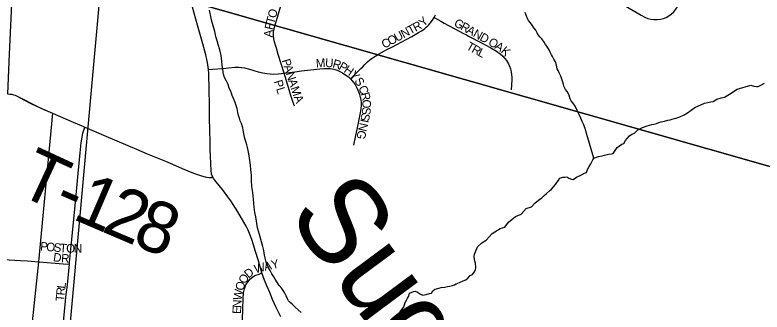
# Model space of a CAD drawing. Extents: x 1410790 to 1770854, y 448063 to 770588.
# Drawn here: x 1520737 to 1525089, y 603957 to 605688 of the extents above; entities that cross this region are included whole.
import ezdxf

# ---------------------------------------------------------------- set-up
doc = ezdxf.new("R2010")
doc.units = 0
for name, color, linetype in [('GM_X_City_Street', 7, 'Continuous'), ('GM_X_Corporation', 7, 'Continuous'), ('GM_X_Minor_River', 7, 'Continuous'), ('GM_X_Minor_River_Text', 7, 'Continuous'), ('GM_X_Section', 7, 'Continuous'), ('GM_X_Township_Road', 7, 'Continuous'), ('GM_X_Township_Road_Text', 7, 'Continuous'), ('GM_X_Township_Subdivision', 7, 'Continuous'), ('GM_X_Township_Subdivision_Text', 7, 'Continuous')]:
    doc.layers.add(name, color=color, linetype=linetype)

msp = doc.modelspace()

# ---------------------------------------------------------------- linework, layer by layer
at = {"layer": 'GM_X_City_Street'}
for points in [[(1520694.1, 605228.2), (1520706.7, 605226.8), (1520717.5, 605225.2), (1520727.2, 605223.2), (1520737.2, 605220.2), (1520748.9, 605214.2), (1520787.9, 605192.4), (1520833.2, 605170.1), (1520904.5, 605136.4), (1520942.4, 605120.5), (1520954.4, 605115.2)], [(1520598.4, 604252.2), (1520612.3, 604255), (1520639.5, 604259.5), (1520659.4, 604261.7), (1520679.2, 604262.6), (1520703.1, 604262.1), (1520735.1, 604260.2), (1520769, 604258.2), (1520809.4, 604254.7), (1520873.1, 604249.8)]]:
    msp.add_lwpolyline(points, dxfattribs=at)
at = {"layer": 'GM_X_Corporation'}
msp.add_lwpolyline([(1518023.6, 603486.5), (1518241.8, 605978.4), (1518315.5, 606780.6), (1521298.7, 606707.3), (1521248.2, 605901.1), (1521112.8, 605913.3), (1520758.8, 605930.1), (1520750.6, 605929.5), (1520750.3, 605926.9), (1520743.4, 605927.9), (1520723.6, 605920.9), (1520702.5, 605459.5), (1520694.1, 605228.2), (1520706.7, 605226.8), (1520717.5, 605225.2), (1520727.2, 605223.2), (1520737.2, 605220.2), (1520880.1, 605147.9), (1520954.5, 605115.2), (1520873.1, 604249.8), (1520769.2, 603257.1)], dxfattribs=at)
at = {"layer": 'GM_X_Minor_River'}
for points in [[(1522403, 603954), (1522387.1, 603970.2), (1522369.2, 603986.5), (1522351.3, 604002.7), (1522339.4, 604012.8), (1522329.5, 604023), (1522323.6, 604035.1), (1522315.7, 604051.2), (1522305.9, 604071.3), (1522292.1, 604093.5), (1522276.2, 604111.8), (1522262.4, 604134), (1522252.5, 604148.1), (1522244.6, 604162.2), (1522232.8, 604180.4), (1522222.9, 604198.5), (1522213, 604214.7), (1522207.2, 604230.8), (1522199.3, 604246.9), (1522195.4, 604263), (1522193.5, 604273), (1522189.7, 604289.1), (1522185.9, 604315.2), (1522180.1, 604339.3), (1522172.3, 604365.5), (1522166.5, 604387.6), (1522160.7, 604409.7), (1522154.9, 604427.8), (1522149, 604448), (1522139.6, 604512.2), (1522133.8, 604536.3), (1522130.1, 604568.5), (1522126.5, 604614.6), (1522122.8, 604652.8), (1522117.1, 604688.9), (1522115.4, 604723), (1522113.7, 604757.1), (1522110, 604785.2), (1522108.2, 604813.3), (1522104.4, 604839.5), (1522100.7, 604867.6), (1522096.9, 604887.7), (1522093, 604907.8), (1522087.2, 604931.9), (1522081.4, 604950), (1522075.5, 604968.1), (1522071.7, 604986.2), (1522067.9, 605006.3), (1522064.1, 605030.4), (1522056.3, 605054.5), (1522048.4, 605070.6), (1522044.6, 605086.7), (1522038.7, 605102.8), (1522034.8, 605118.9), (1522031, 605143), (1522019.3, 605177.2), (1522009.5, 605201.4), (1522001.7, 605217.5), (1521997.8, 605231.6), (1521991.9, 605247.7), (1521984, 605261.8), (1521978.2, 605281.9), (1521966.4, 605306.1), (1521956.6, 605324.2), (1521950.7, 605342.4), (1521948.8, 605354.4), (1521947, 605372.5), (1521943.1, 605392.6), (1521941.4, 605418.7), (1521937.6, 605450.8), (1521929.9, 605485), (1521920.2, 605515.1), (1521914.4, 605537.2), (1521908.5, 605553.4), (1521904.7, 605571.4), (1521900.9, 605591.5), (1521893.1, 605617.7), (1521885.3, 605643.8), (1521879.5, 605668), (1521869.9, 605716.2)], [(1524109.3, 604853), (1524068.5, 604991.8), (1524058.8, 605026), (1524049, 605052.1), (1524041.1, 605066.3), (1524033.3, 605086.4), (1524023.5, 605108.5), (1524011.7, 605130.7), (1523999.9, 605156.9), (1523986, 605175.1), (1523976.1, 605187.2), (1523970.2, 605199.3), (1523964.4, 605219.4), (1523952.6, 605241.6), (1523944.7, 605253.8), (1523934.8, 605271.9), (1523932.9, 605283.9), (1523925.1, 605308.1), (1523917.3, 605330.2), (1523907.5, 605350.4), (1523901.6, 605364.5), (1523895.7, 605374.6), (1523891.8, 605394.7), (1523886, 605414.8), (1523876.1, 605430.9), (1523868.3, 605445), (1523862.3, 605455.1), (1523854.5, 605471.2), (1523848.6, 605485.3), (1523840.7, 605495.5), (1523834.7, 605505.5), (1523826.8, 605515.7), (1523818.9, 605529.8), (1523805.1, 605548), (1523797.2, 605558.1), (1523783.3, 605574.3), (1523779.4, 605584.3), (1523771.5, 605598.4), (1523759.6, 605612.6), (1523749.7, 605628.8), (1523739.8, 605640.9), (1523727.9, 605655), (1523720.1, 605671.2), (1523714.2, 605685.3), (1523708.3, 605701.4)], [(1523988.1, 604729.9), (1524008.2, 604743.7), (1524036.3, 604755.5), (1524054.5, 604765.3), (1524066.5, 604769.2), (1524072.7, 604787.2), (1524080.9, 604805.2), (1524091, 604821.1), (1524097.1, 604833), (1524103.2, 604843), (1524109.3, 604853), (1524135.4, 604862.7), (1524157.5, 604866.5), (1524171.6, 604870.4), (1524193.6, 604876.2), (1524211.7, 604878), (1524221.7, 604879.9), (1524244.1, 604915.8), (1524272.3, 604935.5), (1524284.3, 604939.4), (1524292.5, 604955.4), (1524302.6, 604967.3), (1524316.8, 604983.2), (1524330.9, 604993.1), (1524344.9, 604999), (1524365.1, 605018.8), (1524393.3, 605032.5), (1524419.4, 605042.3), (1524433.5, 605046.2), (1524447.5, 605050), (1524459.6, 605051.9), (1524473.6, 605055.8), (1524487.7, 605061.7), (1524501.8, 605065.5), (1524519.8, 605069.4), (1524539.9, 605075.2), (1524553.9, 605077), (1524566, 605080.9), (1524578, 605084.8), (1524588.1, 605086.7), (1524598.1, 605090.6), (1524610.2, 605094.5), (1524634.3, 605106.3), (1524654.4, 605118.1), (1524696.8, 605147.8), (1524753.1, 605173.2), (1524791.2, 605180.9), (1524803.2, 605182.8), (1524825.4, 605196.6), (1524851.5, 605204.3), (1524869.5, 605208.1), (1524899.7, 605225.9), (1524944.1, 605255.5), (1525024.4, 605278.7), (1525040.3, 605272.6), (1525056.3, 605270.4), (1525066.4, 605270.3), (1525086.5, 605280.1), (1525102.6, 605290)], [(1522977.8, 603954.2), (1522983.9, 603964.1), (1522992, 603974.1), (1523002.1, 603988), (1523006.2, 604000), (1523010.3, 604012), (1523018.5, 604025.9), (1523022.6, 604037.9), (1523030.7, 604049.9), (1523034.9, 604067.9), (1523059, 604077.7), (1523069, 604079.6), (1523081, 604073.4), (1523098.9, 604061.2), (1523112.8, 604055.1), (1523132.9, 604058.9), (1523151, 604064.7), (1523163, 604066.6), (1523171.1, 604080.5), (1523183.3, 604090.4), (1523193.3, 604092.3), (1523219.4, 604100.1), (1523241.4, 604101.9), (1523255.5, 604105.7), (1523269.5, 604107.6), (1523285.6, 604111.4), (1523297.6, 604115.3), (1523307.7, 604121.2), (1523325.8, 604129.1), (1523347.9, 604138.9), (1523364, 604144.7), (1523374.1, 604154.6), (1523388.3, 604170.5), (1523402.3, 604176.4), (1523412.5, 604190.3), (1523418.6, 604202.3), (1523420.7, 604218.3), (1523418.9, 604242.4), (1523415, 604254.5), (1523413.1, 604264.5), (1523411.3, 604280.6), (1523413.4, 604294.6), (1523419.5, 604308.6), (1523431.8, 604336.5), (1523456, 604360.4), (1523482.2, 604376.1), (1523516.6, 604413.9), (1523562.9, 604443.5), (1523591, 604451.2), (1523611.3, 604481.1), (1523651.7, 604512.8), (1523685.8, 604526.4), (1523714.2, 604560.2), (1523746.3, 604569.9), (1523764.5, 604591.8), (1523786.7, 604609.6), (1523806.8, 604621.5), (1523819, 604635.4), (1523833.1, 604647.3), (1523851.3, 604663.1), (1523861.4, 604673), (1523873.5, 604686.9), (1523885.7, 604700.9), (1523893.8, 604710.8), (1523901.9, 604720.8), (1523910, 604736.7), (1523928.1, 604742.5), (1523942.1, 604742.4), (1523952.1, 604744.3), (1523964.1, 604736.2), (1523978.1, 604732), (1523988.1, 604729.9)]]:
    msp.add_lwpolyline(points, dxfattribs=at)
at = {"layer": 'GM_X_Section'}
for points in [[(1526943.5, 609749.7), (1526539, 604404.1), (1521242.6, 605915.5), (1521677.3, 611270.6)], [(1521242.6, 605915.5), (1526539, 604404.1), (1526072.4, 598935.7), (1520763, 600617.2)]]:
    msp.add_lwpolyline(points, close=True, dxfattribs=at)
at = {"layer": 'GM_X_Township_Road'}
for points in [[(1521863.7, 605369.8), (1521858.3, 605410), (1521855.1, 605428.3), (1521848.8, 605454.7), (1521831.1, 605519.5), (1521800.6, 605628.9), (1521761.7, 605767.8)], [(1521891, 604741.3), (1521885.8, 604750.4), (1521883.4, 604755.6), (1521882.2, 604759), (1521880.8, 604765.8), (1521879.5, 604778.4), (1521877.5, 604823.8), (1521876.2, 604864), (1521874.5, 604908.5), (1521873.2, 604947.1), (1521869.7, 605086.6), (1521869.3, 605158.6), (1521867.9, 605260), (1521867.3, 605283.7), (1521867, 605309.9), (1521866.1, 605331.6), (1521865.3, 605346.9), (1521863.7, 605369.8)], [(1520954.4, 605115.2), (1521076.5, 605062.7), (1521136.8, 605036.9), (1521143.3, 605034.1)], [(1521143.3, 605034.1), (1521266.7, 604980.8), (1521443.9, 604905.6), (1521506.7, 604878.8), (1521574, 604851.7), (1521613.8, 604835.6), (1521653.6, 604818.9), (1521711.6, 604794.1), (1521776.8, 604766.1), (1521805.3, 604755.5), (1521823.5, 604749.9), (1521844, 604744.7), (1521854.4, 604742.7), (1521865.7, 604741.1), (1521876.6, 604740.6), (1521891, 604741.3)], [(1522175.4, 604185.4), (1522154.6, 604255.2), (1522135.7, 604316.2), (1522126.2, 604348.7), (1522115.9, 604378.9), (1522106.3, 604405.9), (1522094.4, 604433.7), (1522083.5, 604456.5), (1522070.1, 604481.7), (1522034.4, 604540.6), (1521993.3, 604605), (1521977, 604629.2), (1521951.5, 604663.3), (1521926, 604695), (1521909.2, 604715.2), (1521901.1, 604725.4), (1521895.3, 604733.9), (1521891, 604741.3)], [(1522284.9, 603929.2), (1522255.6, 603988.6), (1522236.8, 604030.3), (1522220.5, 604071), (1522204.5, 604109.3), (1522191, 604142), (1522175.4, 604185.4)]]:
    msp.add_lwpolyline(points, dxfattribs=at)
at = {"layer": 'GM_X_Township_Subdivision'}
for points in [[(1524271.4, 605751.3), (1524314.2, 605727.9), (1524384.5, 605685.5), (1524405.3, 605674.6), (1524424.2, 605667.4), (1524440.7, 605663.2), (1524457.5, 605661.3), (1524477.8, 605661.4), (1524498, 605663.6), (1524514.5, 605667.6), (1524530.5, 605673.6), (1524545.5, 605681.6), (1524559.4, 605691.4), (1524574.3, 605705.2), (1524587.5, 605720.5), (1524600.8, 605739.8), (1524664.3, 605847.3), (1524738.5, 605974.9), (1524801.9, 606082.2), (1524820.8, 606114.2)], [(1522305, 605349.2), (1522270.6, 605457.1), (1522259.3, 605493.9), (1522254.6, 605510.8), (1522247.4, 605536.8), (1522244.6, 605551.2), (1522242.9, 605563.8), (1522242.2, 605571), (1522242, 605579.5), (1522242.9, 605589.1), (1522244.6, 605597.8), (1522249, 605616.8), (1522259.8, 605654.8), (1522279.1, 605721.9), (1522290.8, 605758.9), (1522314.7, 605840.3), (1522319.3, 605855.7)], [(1523178.2, 605671.9), (1523185.7, 605688.9)], [(1522690.5, 605315.6), (1522700.1, 605324.8), (1522718.7, 605342.6), (1522751, 605374.8), (1522762.5, 605386.2), (1522774.4, 605398.5), (1522791.2, 605414.9), (1522803.5, 605425.5), (1522809.9, 605430.4), (1522823.4, 605439.7), (1522855.2, 605459.3), (1522889.5, 605478.3), (1522903.5, 605485.8), (1522932.5, 605500.1), (1522991.3, 605531.9), (1523048.3, 605562.5), (1523068.1, 605574), (1523087.6, 605585.1), (1523105.3, 605595.9), (1523114.1, 605601.4), (1523124.9, 605609.1), (1523133, 605615.6), (1523141.7, 605623.5), (1523148.2, 605630.3), (1523155.8, 605639.3), (1523169.2, 605657.9), (1523178.2, 605671.9)], [(1523178.2, 605671.9), (1523199.3, 605660.5), (1523217.5, 605650.8), (1523237.8, 605639.3), (1523261.5, 605626.3), (1523298.6, 605606.3), (1523349.3, 605579.9), (1523366.6, 605570.9), (1523378, 605564.9), (1523450.3, 605527.2), (1523508.1, 605496.1), (1523541.9, 605475.9), (1523563.5, 605461), (1523578.3, 605448.3), (1523591.3, 605433.6), (1523599.8, 605421.5), (1523605.6, 605412.1), (1523611.3, 605402.2), (1523615.9, 605392.5), (1523619.6, 605384), (1523623, 605373.9), (1523625.4, 605365.7), (1523627.8, 605354.8), (1523630, 605341.1), (1523630.8, 605325.5), (1523630.6, 605309.3), (1523628.9, 605280.4), (1523626.9, 605251.5)], [(1521863.7, 605369.8), (1521888.2, 605371.4), (1521947.1, 605376.1), (1521979.9, 605379.6), (1522016.6, 605382.8), (1522040.6, 605383.5), (1522056.5, 605381.8), (1522073.4, 605378.6), (1522102.7, 605371.2), (1522153.1, 605357.1), (1522179.9, 605350.7), (1522203, 605345.9), (1522223.7, 605343.9), (1522241.7, 605343.6), (1522270.9, 605345.4), (1522305, 605349.2)], [(1522305, 605349.2), (1522366.7, 605356), (1522406.4, 605361.3), (1522513, 605373.4), (1522536.9, 605375.8), (1522557.1, 605376.1), (1522575.8, 605374.7), (1522595.2, 605371.2), (1522613.2, 605365.2), (1522628.7, 605358.8), (1522644.2, 605350.4), (1522663.6, 605337.3), (1522678.8, 605326.3), (1522690.5, 605315.6)], [(1522365.1, 605156), (1522356, 605183.1), (1522342.2, 605224.8), (1522329.9, 605265.7), (1522310.9, 605329.3), (1522305, 605349.2)], [(1522690.5, 605315.6), (1522691.5, 605314.7), (1522701.4, 605304.1), (1522709.4, 605293.7), (1522717.8, 605281.8), (1522722.1, 605274.8), (1522726.4, 605267.2), (1522734.6, 605250.1), (1522740.2, 605235.2), (1522743.4, 605225.5), (1522746.3, 605215.2), (1522747.7, 605210.7), (1522749.2, 605205.1), (1522750, 605201.1), (1522751.7, 605190.2), (1522752.6, 605181.7), (1522753.1, 605172.9), (1522753, 605160.2), (1522751.4, 605141.3), (1522747.8, 605117.2), (1522744.3, 605097.5), (1522732.4, 605040.6), (1522717.9, 604976.4), (1522709.1, 604928.8)], [(1521054, 604235.4), (1521055.1, 604245.9), (1521065.9, 604363.2), (1521071.4, 604418.5), (1521087.4, 604578.1), (1521105.4, 604763.8), (1521116.7, 604884.5), (1521122.4, 604942.5), (1521127.3, 604974.8), (1521132.6, 604999.4), (1521143.3, 605034.1)], [(1520873.1, 604249.8), (1520901.4, 604248), (1521017.6, 604238.4), (1521054, 604235.4)], [(1520995.2, 603517.9), (1520987.9, 603523.8), (1520984.9, 603529.8), (1520984.3, 603535.6), (1520985, 603551.5), (1520992.3, 603629.5), (1521000, 603704.5), (1521019.2, 603900.3), (1521031, 604020.9), (1521033.7, 604043.7), (1521041.8, 604115.3), (1521054, 604235.4)], [(1522171.8, 603690.8), (1522128.2, 603741.3), (1522095, 603781.5), (1522083.2, 603798.9), (1522073.7, 603816.4), (1522066.5, 603839.6), (1522063.7, 603860.3), (1522062.1, 603882.5), (1522062.6, 603914.8), (1522064.8, 603973.9), (1522066.1, 604035.7), (1522068.1, 604068.6), (1522072.9, 604093.3), (1522082.4, 604114.9), (1522094.4, 604134.8), (1522105.6, 604148.4), (1522120, 604161.2), (1522133.5, 604169.2), (1522159.1, 604178.7), (1522175.4, 604185.4)]]:
    msp.add_lwpolyline(points, dxfattribs=at)

# ---------------------------------------------------------------- texts
at = {"layer": 'GM_X_Minor_River_Text'}
msp.add_text('Sugar', height=499.91, rotation=306.5831, dxfattribs=at).set_placement((1522316, 604521.7))
at = {"layer": 'GM_X_Township_Road_Text'}
for s, rotation, p in [('T', 335.1803, (1520738.8, 604650.1)), ('1', 336.7688, (1521063.6, 604502.8)), ('2', 336.8798, (1521234, 604429.7)), ('-', 336.3307, (1520948.5, 604553.2)), ('8', 338.1331, (1521410.6, 604354.4))]:
    msp.add_text(s, height=300, rotation=rotation, dxfattribs=at).set_placement(p)
at = {"layer": 'GM_X_Township_Subdivision_Text'}
for s, rotation, p in [('T', 75.0096, (1522246.2, 605631.3)), ('O', 74.8398, (1522255.3, 605665.3)), ('Y', 42.9451, (1523116.6, 605615.6)), ('F', 77.5808, (1522238.7, 605597.5)), ('R', 27.9282, (1523070, 605588.8)), ('G', 330.9762, (1523289.5, 605626.1)), ('R', 330.969, (1523328, 605604.7)), ('A', 87.1682, (1522236.9, 605555.7)), ('U', 28.5859, (1522962, 605529.9)), ('N', 28.6013, (1523000.6, 605550.9)), ('T', 28.5756, (1523039.3, 605572)), ('A', 330.9853, (1523362.6, 605585.5)), ('N', 330.9762, (1523401.1, 605564.2)), ('C', 28.5911, (1522888.6, 605489.9)), ('O', 28.5791, (1522923.3, 605508.8)), ('D', 330.9853, (1523439.6, 605542.8)), ('O', 330.9709, (1523489.6, 605515.1)), ('T', 329.8891, (1523361, 605491)), ('R', 331.3014, (1523392.6, 605472.7)), ('A', 326.9404, (1523527.3, 605494.2)), ('K', 319.2541, (1523562.7, 605471.2)), ('L', 332.9236, (1523428.7, 605453)), ('P', 287.6833, (1522290.3, 605422.8)), ('M', 4.4301, (1522491.5, 605381)), ('U', 355.9089, (1522542.1, 605385)), ('R', 345.1155, (1522583.6, 605382.3)), ('A', 287.6747, (1522301, 605389.3)), ('P', 331.431, (1522618.9, 605373.3)), ('H', 324.752, (1522648.5, 605357.3)), ('N', 287.6723, (1522314.3, 605347.3)), ('Y', 313.1913, (1522682.4, 605333.6)), ('PL', 287.3486, (1522244.4, 605300.6)), ('A', 287.6747, (1522327.7, 605305.4)), ('S', 304.7548, (1522711.3, 605303.1)), ('M', 289.101, (1522341.5, 605262.2)), ('C', 292.0314, (1522735.9, 605264.9)), ('A', 291.73, (1522359.6, 605210)), ('R', 285.3499, (1522750.3, 605229.7)), ('O', 270.5902, (1522760.3, 605194.9)), ('S', 258.2506, (1522757.6, 605118.7)), ('S', 264.458, (1522760.8, 605152.3)), ('I', 257.7984, (1522750.5, 605084.3)), ('N', 257.719, (1522745.8, 605062.8)), ('G', 258.1653, (1522736.4, 605019.4)), ('P', 355.2681, (1520882.1, 604316.2)), ('O', 355.2857, (1520917.2, 604313.3)), ('S', 355.2852, (1520961, 604309.7)), ('T', 355.2852, (1520996.1, 604306.8)), ('O', 359.1145, (1521034.8, 604303.7)), ('N', 359.9929, (1521079.7, 604303)), ('D', 351.6427, (1520956.5, 604253.8)), ('R', 356.1992, (1521004.2, 604247)), ('W', 15.2271, (1522138, 604182.1)), ('A', 13.3869, (1522192.8, 604197)), ('Y', 13.3206, (1522235.6, 604207.2)), ('D', 39.9707, (1522097.3, 604151)), ('O', 58.1591, (1522076.8, 604116.7)), ('L', 82.7394, (1521029.6, 604091.3)), ('O', 73.8325, (1522066, 604077.8)), ('R', 84.5528, (1521025.9, 604052.3)), ('W', 80.1147, (1522056.5, 604022.8)), ('T', 84.5558, (1521022.5, 604017.2)), ('N', 87.2118, (1522054.6, 603980.5)), ('E', 87.7869, (1522053.2, 603945.5))]:
    msp.add_text(s, height=50, rotation=rotation, dxfattribs=at).set_placement(p)

doc.saveas('drawing.dxf')
